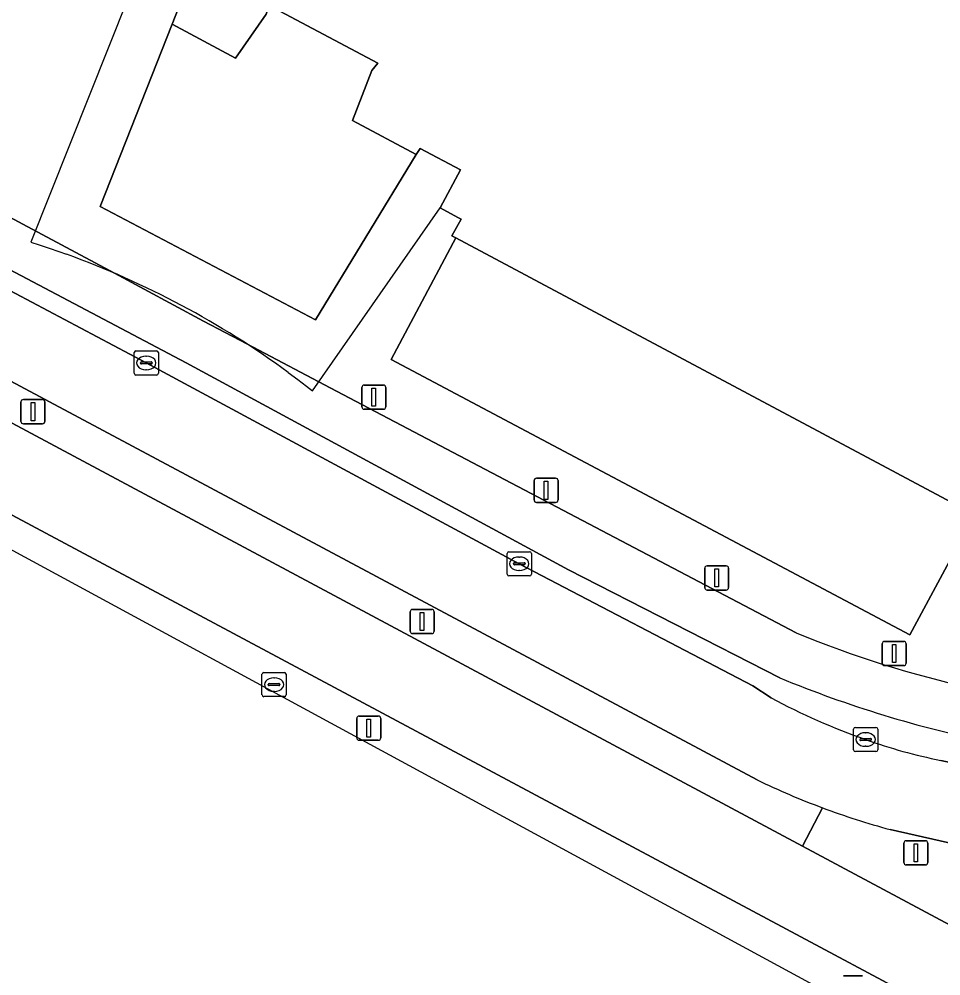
# Model space of a CAD drawing. Extents: x 159489 to 160304, y 383825 to 384531.
# Drawn here: x 159661.58 to 159699.69, y 384045.89 to 384085.45 of the extents above; entities that cross this region are included whole.
import ezdxf

# ---------------------------------------------------------------- set-up
doc = ezdxf.new("R2010")
doc.units = 0
for name, color, linetype in [('IMGEO_Berm_groen', 7, 'Continuous'), ('IMGEO_Fietspad_gesloten', 7, 'Continuous'), ('IMGEO_Groenvoorziening', 7, 'Continuous'), ('IMGEO_Haag', 7, 'Continuous'), ('IMGEO_Kolk', 7, 'Continuous'), ('IMGEO_Lichtmast', 7, 'Continuous'), ('IMGEO_OVBaan_gesloten', 7, 'Continuous'), ('IMGEO_Pand', 7, 'Continuous'), ('IMGEO_Pand_overbouw', 7, 'Continuous'), ('IMGEO_Rijbaan_lokaal_gesloten', 7, 'Continuous'), ('IMGEO_Rioolput', 7, 'Continuous'), ('IMGEO_Verkeerseiland_open', 7, 'Continuous'), ('IMGEO_Voetpad_gesloten', 7, 'Continuous'), ('IMGEO_Voetpad_open', 7, 'Continuous')]:
    doc.layers.add(name, color=color, linetype=linetype)

msp = doc.modelspace()

# ---------------------------------------------------------------- linework, layer by layer
at = {"layer": 'IMGEO_Berm_groen'}
for points in [[(159694.802, 384052.841), (159693.976, 384051.25), (159777.482, 384006.579), (159777.79, 384007.155)], [(159711.717, 384048.868), (159706.17, 384050.005), (159697.598, 384051.94)]]:
    msp.add_lwpolyline(points, dxfattribs=at)
msp.add_arc((159706.206, 384083.44), 32.655, 249.5607, 254.7166, dxfattribs=at)
at = {"layer": 'IMGEO_Fietspad_gesloten'}
for points in [[(159693.711, 384060.079), (159674.707, 384070.073), (159670.991, 384072.027), (159669.209, 384072.964), (159665.524, 384074.945), (159661.738, 384076.981), (159654.281, 384080.99), (159642.056, 384087.372)], [(159642.439, 384085.088), (159652.872, 384079.481), (159668.485, 384071.248), (159684.302, 384062.68), (159693.034, 384058.215)]]:
    msp.add_lwpolyline(points, dxfattribs=at)
for centre, radius, start, end in [((159710.192, 384099.824), 43.027, 247.4776, 257.6876), ((159711.228, 384102.187), 47.587, 247.5218, 258.5176)]:
    msp.add_arc(centre, radius, start, end, dxfattribs=at)
at = {"layer": 'IMGEO_Groenvoorziening'}
for points in [[(159692.099, 384053.993), (159649.297, 384076.854), (159645.19, 384078.814)], [(159641.75, 384073.998), (159643.613, 384073.077), (159695.057, 384045.182)], [(159654.816, 384072.267), (159656.977, 384071.043), (159693.976, 384051.25), (159694.802, 384052.841)], [(159778.419, 384002.326), (159655.116, 384068.233), (159654.047, 384068.903), (159653.178, 384069.297)]]:
    msp.add_lwpolyline(points, dxfattribs=at)
msp.add_arc((159705.958, 384082.764), 31.935, 244.2798, 249.5534, dxfattribs=at)
at = {"layer": 'IMGEO_Haag'}
for points in [[(159692.099, 384053.993), (159649.297, 384076.854)], [(159641.75, 384073.998), (159643.613, 384073.077), (159695.057, 384045.182)], [(159654.816, 384072.267), (159656.977, 384071.043), (159693.976, 384051.25), (159694.802, 384052.841)], [(159778.419, 384002.326), (159655.116, 384068.233), (159654.047, 384068.903), (159653.178, 384069.297)]]:
    msp.add_lwpolyline(points, dxfattribs=at)
msp.add_arc((159705.958, 384082.764), 31.935, 244.2798, 249.5534, dxfattribs=at)
at = {"layer": 'IMGEO_Kolk'}
for p, q in [((159666.335, 384070.811), (159666.335, 384071.663)), ((159666.41, 384071.737), (159667.262, 384071.737)), ((159666.823, 384071.517), (159666.848, 384071.517)), ((159667.336, 384071.663), (159667.336, 384070.811)), ((159666.594, 384071.231), (159666.594, 384071.243)), ((159667.032, 384071.194), (159666.634, 384071.194)), ((159666.637, 384071.28), (159667.035, 384071.28)), ((159667.078, 384071.243), (159667.078, 384071.231)), ((159667.262, 384070.737), (159666.41, 384070.737)), ((159666.846, 384070.957), (159666.821, 384070.957)), ((159681.759, 384062.506), (159681.759, 384063.358)), ((159681.834, 384063.432), (159682.686, 384063.432)), ((159682.247, 384063.212), (159682.272, 384063.212)), ((159682.76, 384063.358), (159682.76, 384062.506)), ((159682.018, 384062.926), (159682.018, 384062.938)), ((159682.456, 384062.889), (159682.058, 384062.889)), ((159682.061, 384062.975), (159682.459, 384062.975)), ((159682.502, 384062.938), (159682.502, 384062.926)), ((159682.686, 384062.432), (159681.834, 384062.432)), ((159682.27, 384062.652), (159682.245, 384062.652)), ((159696.083, 384055.239), (159696.083, 384056.091)), ((159696.158, 384056.165), (159697.01, 384056.165)), ((159697.084, 384056.091), (159697.084, 384055.239)), ((159696.342, 384055.659), (159696.342, 384055.671)), ((159696.385, 384055.708), (159696.783, 384055.708)), ((159696.571, 384055.945), (159696.596, 384055.945)), ((159696.826, 384055.671), (159696.826, 384055.659)), ((159696.78, 384055.622), (159696.382, 384055.622)), ((159696.594, 384055.385), (159696.569, 384055.385)), ((159697.01, 384055.165), (159696.158, 384055.165))]:
    msp.add_line(p, q, dxfattribs=at)
for points in [[(159666.335, 384070.811), (159666.335, 384071.663)], [(159666.41, 384071.737), (159667.262, 384071.737)], [(159667.336, 384071.663), (159667.336, 384070.811)], [(159667.262, 384070.737), (159666.41, 384070.737)], [(159681.759, 384062.506), (159681.759, 384063.358)], [(159681.834, 384063.432), (159682.686, 384063.432)], [(159682.76, 384063.358), (159682.76, 384062.506)], [(159682.686, 384062.432), (159681.834, 384062.432)], [(159696.083, 384055.239), (159696.083, 384056.091)], [(159696.158, 384056.165), (159697.01, 384056.165)], [(159697.084, 384056.091), (159697.084, 384055.239)], [(159697.01, 384055.165), (159696.158, 384055.165)]]:
    msp.add_lwpolyline(points, dxfattribs=at)
for centre, radius, start, end in [((159666.412, 384071.661), 0.0765, 91.552, 178.448), ((159666.412, 384071.661), 0.0765, 91.552, 178.448), ((159667.26, 384071.661), 0.0765, 1.552, 88.448), ((159667.26, 384071.661), 0.0765, 1.552, 88.448), ((159666.634, 384071.24), 0.0403, 85.8775, 175.7526), ((159666.631, 384071.23), 0.0366, 178.938, 274.7102), ((159667.035, 384071.237), 0.043, 264.8664, 352.4533), ((159667.039, 384071.242), 0.0386, 1.7309, 96.639), ((159666.412, 384070.813), 0.0765, 181.552, 268.448), ((159666.412, 384070.813), 0.0765, 181.552, 268.448), ((159667.26, 384070.813), 0.0765, 271.552, 358.448), ((159667.26, 384070.813), 0.0765, 271.552, 358.448), ((159681.836, 384063.356), 0.0765, 91.552, 178.448), ((159681.836, 384063.356), 0.0765, 91.552, 178.448), ((159682.684, 384063.356), 0.0765, 1.552, 88.448), ((159682.684, 384063.356), 0.0765, 1.552, 88.448), ((159682.058, 384062.935), 0.0403, 85.8775, 175.7526), ((159682.055, 384062.925), 0.0366, 178.938, 274.7102), ((159682.459, 384062.932), 0.043, 264.8664, 352.4533), ((159682.463, 384062.937), 0.0386, 1.7309, 96.639), ((159681.836, 384062.508), 0.0765, 181.552, 268.448), ((159681.836, 384062.508), 0.0765, 181.552, 268.448), ((159682.684, 384062.508), 0.0765, 271.552, 358.448), ((159682.684, 384062.508), 0.0765, 271.552, 358.448), ((159696.16, 384056.089), 0.0765, 91.552, 178.448), ((159696.16, 384056.089), 0.0765, 91.552, 178.448), ((159697.008, 384056.089), 0.0765, 1.552, 88.448), ((159697.008, 384056.089), 0.0765, 1.552, 88.448), ((159696.382, 384055.668), 0.0403, 85.8775, 175.7526), ((159696.379, 384055.658), 0.0366, 178.938, 274.7102), ((159696.783, 384055.665), 0.043, 264.8664, 352.4533), ((159696.787, 384055.67), 0.0386, 1.7309, 96.639), ((159696.16, 384055.241), 0.0765, 181.552, 268.448), ((159696.16, 384055.241), 0.0765, 181.552, 268.448), ((159697.008, 384055.241), 0.0765, 271.552, 358.448), ((159697.008, 384055.241), 0.0765, 271.552, 358.448)]:
    msp.add_arc(centre, radius, start, end, dxfattribs=at)
for centre, major_axis, ratio, start_param, end_param in [((159666.822, 384071.237), (-0.387, 0.002), 0.722429, 4.712389, 7.853982), ((159666.847, 384071.237), (-0.39, 0.002), 0.717154, 1.570796, 4.712389), ((159682.246, 384062.932), (-0.387, 0.002), 0.722429, 4.712389, 7.853982), ((159682.271, 384062.932), (-0.39, 0.002), 0.717154, 1.570796, 4.712389), ((159696.57, 384055.665), (-0.387, 0.002), 0.722429, 4.712389, 7.853982), ((159696.595, 384055.665), (-0.39, 0.002), 0.717154, 1.570796, 4.712389)]:
    msp.add_ellipse(centre, major_axis=major_axis, ratio=ratio, start_param=start_param, end_param=end_param, dxfattribs=at)
at = {"layer": 'IMGEO_Lichtmast'}
for p, q in [((159675.849, 384070.322), (159676.639, 384070.322)), ((159676.639, 384070.322), (159675.849, 384070.322)), ((159675.749, 384069.422), (159675.749, 384070.222)), ((159675.749, 384070.222), (159675.749, 384069.422)), ((159676.739, 384070.222), (159676.739, 384069.422)), ((159676.739, 384069.422), (159676.739, 384070.222)), ((159661.653, 384068.822), (159661.653, 384069.622)), ((159661.653, 384069.622), (159661.653, 384068.822)), ((159661.753, 384069.722), (159662.543, 384069.722)), ((159662.543, 384069.722), (159661.753, 384069.722)), ((159662.643, 384069.622), (159662.643, 384068.822)), ((159662.643, 384068.822), (159662.643, 384069.622)), ((159676.639, 384069.322), (159675.849, 384069.322)), ((159675.849, 384069.322), (159676.639, 384069.322)), ((159662.543, 384068.722), (159661.753, 384068.722)), ((159661.753, 384068.722), (159662.543, 384068.722)), ((159682.875, 384065.571), (159682.875, 384066.371)), ((159682.875, 384066.371), (159682.875, 384065.571)), ((159682.975, 384066.471), (159683.765, 384066.471)), ((159683.765, 384066.471), (159682.975, 384066.471)), ((159683.865, 384066.371), (159683.865, 384065.571)), ((159683.865, 384065.571), (159683.865, 384066.371)), ((159683.765, 384065.471), (159682.975, 384065.471)), ((159682.975, 384065.471), (159683.765, 384065.471)), ((159690.029, 384062.847), (159690.819, 384062.847)), ((159690.819, 384062.847), (159690.029, 384062.847)), ((159689.929, 384061.947), (159689.929, 384062.747)), ((159689.929, 384062.747), (159689.929, 384061.947)), ((159690.919, 384062.747), (159690.919, 384061.947)), ((159690.919, 384061.947), (159690.919, 384062.747)), ((159690.819, 384061.847), (159690.029, 384061.847)), ((159690.029, 384061.847), (159690.819, 384061.847)), ((159677.748, 384060.144), (159677.748, 384060.944)), ((159677.748, 384060.944), (159677.748, 384060.144)), ((159677.848, 384061.044), (159678.638, 384061.044)), ((159678.638, 384061.044), (159677.848, 384061.044)), ((159678.738, 384060.944), (159678.738, 384060.144)), ((159678.738, 384060.144), (159678.738, 384060.944)), ((159678.638, 384060.044), (159677.848, 384060.044)), ((159677.848, 384060.044), (159678.638, 384060.044)), ((159697.268, 384058.82), (159697.268, 384059.62)), ((159697.268, 384059.62), (159697.268, 384058.82)), ((159697.368, 384059.72), (159698.158, 384059.72)), ((159698.158, 384059.72), (159697.368, 384059.72)), ((159698.258, 384059.62), (159698.258, 384058.82)), ((159698.258, 384058.82), (159698.258, 384059.62)), ((159698.158, 384058.72), (159697.368, 384058.72)), ((159697.368, 384058.72), (159698.158, 384058.72)), ((159675.542, 384055.735), (159675.542, 384056.535)), ((159675.542, 384056.535), (159675.542, 384055.735)), ((159675.642, 384056.635), (159676.432, 384056.635)), ((159676.432, 384056.635), (159675.642, 384056.635)), ((159676.532, 384056.535), (159676.532, 384055.735)), ((159676.532, 384055.735), (159676.532, 384056.535)), ((159676.432, 384055.635), (159675.642, 384055.635)), ((159675.642, 384055.635), (159676.432, 384055.635)), ((159698.164, 384050.578), (159698.164, 384051.378)), ((159698.164, 384051.378), (159698.164, 384050.578)), ((159698.264, 384051.478), (159699.054, 384051.478)), ((159699.054, 384051.478), (159698.264, 384051.478)), ((159699.154, 384051.378), (159699.154, 384050.578)), ((159699.154, 384050.578), (159699.154, 384051.378)), ((159699.054, 384050.478), (159698.264, 384050.478)), ((159698.264, 384050.478), (159699.054, 384050.478)), ((159695.669, 384045.892), (159696.459, 384045.892)), ((159696.459, 384045.892), (159695.669, 384045.892))]:
    msp.add_line(p, q, dxfattribs=at)
for points in [[(159676.169, 384070.197), (159676.319, 384070.197), (159676.319, 384069.447), (159676.169, 384069.447), (159676.169, 384070.197)], [(159662.073, 384069.597), (159662.223, 384069.597), (159662.223, 384068.847), (159662.073, 384068.847), (159662.073, 384069.597)], [(159683.295, 384066.346), (159683.445, 384066.346), (159683.445, 384065.596), (159683.295, 384065.596), (159683.295, 384066.346)], [(159690.349, 384062.722), (159690.499, 384062.722), (159690.499, 384061.972), (159690.349, 384061.972), (159690.349, 384062.722)], [(159678.168, 384060.919), (159678.318, 384060.919), (159678.318, 384060.169), (159678.168, 384060.169), (159678.168, 384060.919)], [(159697.688, 384059.595), (159697.838, 384059.595), (159697.838, 384058.845), (159697.688, 384058.845), (159697.688, 384059.595)], [(159675.962, 384056.51), (159676.112, 384056.51), (159676.112, 384055.76), (159675.962, 384055.76), (159675.962, 384056.51)], [(159698.584, 384051.353), (159698.734, 384051.353), (159698.734, 384050.603), (159698.584, 384050.603), (159698.584, 384051.353)]]:
    msp.add_lwpolyline(points, dxfattribs=at)
for centre, start, end in [((159675.849, 384070.222), 90, 180), ((159675.849, 384070.222), 90, 180), ((159676.639, 384070.222), 0, 90), ((159676.639, 384070.222), 360, 90), ((159661.753, 384069.622), 90, 180), ((159661.753, 384069.622), 90, 180), ((159662.543, 384069.622), 0, 90), ((159662.543, 384069.622), 360, 90), ((159675.849, 384069.422), 180, 270), ((159675.849, 384069.422), 180, 270), ((159676.639, 384069.422), 270, 0), ((159676.639, 384069.422), 270, 0), ((159661.753, 384068.822), 180, 270), ((159661.753, 384068.822), 180, 270), ((159662.543, 384068.822), 270, 0), ((159662.543, 384068.822), 270, 0), ((159682.975, 384066.371), 90, 180), ((159682.975, 384066.371), 90, 180), ((159683.765, 384066.371), 0, 90), ((159683.765, 384066.371), 360, 90), ((159682.975, 384065.571), 180, 270), ((159682.975, 384065.571), 180, 270), ((159683.765, 384065.571), 270, 0), ((159683.765, 384065.571), 270, 0), ((159690.029, 384062.747), 90, 180), ((159690.029, 384062.747), 90, 180), ((159690.819, 384062.747), 0, 90), ((159690.819, 384062.747), 360, 90), ((159690.029, 384061.947), 180, 270), ((159690.029, 384061.947), 180, 270), ((159690.819, 384061.947), 270, 0), ((159690.819, 384061.947), 270, 0), ((159677.848, 384060.944), 90, 180), ((159677.848, 384060.944), 90, 180), ((159678.638, 384060.944), 0, 90), ((159678.638, 384060.944), 360, 90), ((159677.848, 384060.144), 180, 270), ((159677.848, 384060.144), 180, 270), ((159678.638, 384060.144), 270, 0), ((159678.638, 384060.144), 270, 0), ((159697.368, 384059.62), 90, 180), ((159697.368, 384059.62), 90, 180), ((159698.158, 384059.62), 0, 90), ((159698.158, 384059.62), 360, 90), ((159697.368, 384058.82), 180, 270), ((159697.368, 384058.82), 180, 270), ((159698.158, 384058.82), 270, 0), ((159698.158, 384058.82), 270, 0), ((159675.642, 384056.535), 90, 180), ((159675.642, 384056.535), 90, 180), ((159676.432, 384056.535), 0, 90), ((159676.432, 384056.535), 360, 90), ((159675.642, 384055.735), 180, 270), ((159675.642, 384055.735), 180, 270), ((159676.432, 384055.735), 270, 0), ((159676.432, 384055.735), 270, 0), ((159698.264, 384051.378), 90, 180), ((159698.264, 384051.378), 90, 180), ((159699.054, 384051.378), 0, 90), ((159699.054, 384051.378), 360, 90), ((159698.264, 384050.578), 180, 270), ((159698.264, 384050.578), 180, 270), ((159699.054, 384050.578), 270, 0), ((159699.054, 384050.578), 270, 0)]:
    msp.add_arc(centre, 0.1, start, end, dxfattribs=at)
at = {"layer": 'IMGEO_OVBaan_gesloten'}
for points in [[(159777.995, 384006.304), (159777.482, 384006.579), (159693.976, 384051.25), (159656.977, 384071.043), (159654.816, 384072.267)], [(159653.178, 384069.297), (159654.047, 384068.903), (159655.116, 384068.233), (159778.419, 384002.326)]]:
    msp.add_lwpolyline(points, dxfattribs=at)
at = {"layer": 'IMGEO_Pand'}
msp.add_lwpolyline([(159634.89, 384105.347), (159640.298, 384102.473), (159646.595, 384099.129), (159666.48, 384088.565), (159668.739, 384087.365), (159667.902, 384085.242), (159670.52, 384083.843), (159671.791, 384085.653), (159671.911, 384086.023), (159676.411, 384083.632), (159676.17, 384083.332), (159675.362, 384081.263), (159678.003, 384079.855), (159678.156, 384080.106), (159679.824, 384079.218), (159678.985, 384077.655), (159679.718, 384077.255), (159679.854, 384077.181), (159679.478, 384076.499), (159679.636, 384076.415), (159700.953, 384065.041)], dxfattribs=at)
at = {"layer": 'IMGEO_Pand_overbouw'}
for points in [[(159679.824, 384079.218), (159678.156, 384080.106), (159678.003, 384079.855), (159675.362, 384081.263), (159676.17, 384083.332), (159676.411, 384083.632), (159671.911, 384086.023), (159671.791, 384085.653), (159670.52, 384083.843), (159667.902, 384085.242), (159668.739, 384087.365), (159666.881, 384088.352), (159662.062, 384076.234), (159662.407, 384076.122), (159662.817, 384075.986), (159663.226, 384075.844), (159663.537, 384075.733)], [(159672.708, 384070.846), (159673.103, 384070.553), (159673.462, 384070.28), (159673.713, 384070.085), (159678.985, 384077.655), (159679.824, 384079.218)]]:
    msp.add_lwpolyline(points, dxfattribs=at)
msp.add_arc((159650.927, 384041.02), 36.933, 53.8604, 70.0355, dxfattribs=at)
at = {"layer": 'IMGEO_Rijbaan_lokaal_gesloten'}
for points in [[(159692.672, 384057.392), (159691.913, 384057.89), (159682.26, 384062.932), (159666.836, 384071.237), (159650.603, 384079.842), (159644.461, 384082.665)], [(159645.19, 384078.814), (159649.297, 384076.854), (159692.099, 384053.993)], [(159717.355, 384050.751), (159715.419, 384051.342), (159712.138, 384052.137), (159699.694, 384054.804)], [(159697.598, 384051.94), (159706.17, 384050.005), (159711.717, 384048.868)]]:
    msp.add_lwpolyline(points, dxfattribs=at)
for centre, radius, start, end in [((159705.638, 384081.469), 27.346, 241.696, 250.6647), ((159703.857, 384075.89), 21.493, 250.22, 258.8306), ((159705.958, 384082.764), 31.935, 244.2798, 249.5534), ((159706.206, 384083.44), 32.655, 249.5607, 254.7166)]:
    msp.add_arc(centre, radius, start, end, dxfattribs=at)
at = {"layer": 'IMGEO_Rioolput'}
for p, q in [((159671.696, 384058.437), (159672.548, 384058.437)), ((159671.621, 384057.511), (159671.621, 384058.363)), ((159672.109, 384058.217), (159672.134, 384058.217)), ((159672.622, 384058.363), (159672.622, 384057.511)), ((159671.88, 384057.931), (159671.88, 384057.943)), ((159672.318, 384057.894), (159671.92, 384057.894)), ((159671.923, 384057.98), (159672.321, 384057.98)), ((159672.132, 384057.657), (159672.107, 384057.657)), ((159672.364, 384057.943), (159672.364, 384057.931)), ((159672.548, 384057.437), (159671.696, 384057.437))]:
    msp.add_line(p, q, dxfattribs=at)
for points in [[(159671.696, 384058.437), (159672.548, 384058.437)], [(159671.621, 384057.511), (159671.621, 384058.363)], [(159672.622, 384058.363), (159672.622, 384057.511)], [(159672.548, 384057.437), (159671.696, 384057.437)]]:
    msp.add_lwpolyline(points, dxfattribs=at)
for centre, radius, start, end in [((159671.698, 384058.361), 0.0765, 91.552, 178.448), ((159671.698, 384058.361), 0.0765, 91.552, 178.448), ((159672.546, 384058.361), 0.0765, 1.552, 88.448), ((159672.546, 384058.361), 0.0765, 1.552, 88.448), ((159671.92, 384057.94), 0.0403, 85.8775, 175.7526), ((159671.917, 384057.93), 0.0366, 178.938, 274.7102), ((159672.321, 384057.937), 0.043, 264.8664, 352.4533), ((159672.325, 384057.942), 0.0386, 1.7309, 96.639), ((159671.698, 384057.513), 0.0765, 181.552, 268.448), ((159671.698, 384057.513), 0.0765, 181.552, 268.448), ((159672.546, 384057.513), 0.0765, 271.552, 358.448), ((159672.546, 384057.513), 0.0765, 271.552, 358.448)]:
    msp.add_arc(centre, radius, start, end, dxfattribs=at)
for centre, major_axis, ratio, start_param, end_param in [((159672.108, 384057.937), (-0.387, 0.002), 0.722429, 4.712389, 7.853982), ((159672.133, 384057.937), (-0.39, 0.002), 0.717154, 1.570796, 4.712389)]:
    msp.add_ellipse(centre, major_axis=major_axis, ratio=ratio, start_param=start_param, end_param=end_param, dxfattribs=at)
at = {"layer": 'IMGEO_Verkeerseiland_open'}
for points in [[(159693.034, 384058.215), (159684.302, 384062.68), (159668.485, 384071.248), (159652.872, 384079.481), (159642.439, 384085.088)], [(159644.461, 384082.665), (159650.603, 384079.842), (159666.836, 384071.237), (159682.26, 384062.932), (159691.913, 384057.89), (159692.672, 384057.392)], [(159699.694, 384054.804), (159712.138, 384052.137), (159715.419, 384051.342), (159717.355, 384050.751)]]:
    msp.add_lwpolyline(points, dxfattribs=at)
for centre, radius, start, end in [((159711.228, 384102.187), 47.587, 247.5218, 258.5176), ((159705.638, 384081.469), 27.346, 241.696, 250.6647), ((159703.857, 384075.89), 21.493, 250.22, 258.8306)]:
    msp.add_arc(centre, radius, start, end, dxfattribs=at)
at = {"layer": 'IMGEO_Voetpad_gesloten'}
msp.add_lwpolyline([(159679.636, 384076.415), (159676.961, 384071.381), (159698.405, 384059.987), (159702.766, 384068.085), (159702.586, 384068.177), (159700.953, 384065.041)], close=True, dxfattribs=at)
at = {"layer": 'IMGEO_Voetpad_open'}
for points in [[(159667.902, 384085.242), (159668.739, 384087.365), (159666.48, 384088.565), (159646.595, 384099.129), (159645.876, 384097.776), (159639.58, 384101.122), (159639.149, 384100.327), (159661.376, 384088.514), (159657.661, 384081.528), (159635.437, 384093.346), (159633.895, 384090.435)], [(159642.056, 384087.372), (159654.281, 384080.99), (159661.738, 384076.981), (159665.524, 384074.945), (159669.209, 384072.964), (159670.991, 384072.027), (159674.707, 384070.073), (159693.711, 384060.079)], [(159722.611, 384059.939), (159721.515, 384057.697), (159719.549, 384058.733), (159719.493, 384058.627), (159706.553, 384065.536), (159706.806, 384066.019), (159702.766, 384068.085), (159698.405, 384059.987), (159676.961, 384071.381), (159679.636, 384076.415), (159679.478, 384076.499), (159679.854, 384077.181), (159679.718, 384077.255), (159678.985, 384077.655), (159679.824, 384079.218), (159678.156, 384080.106), (159678.003, 384079.855), (159673.838, 384073.023), (159664.931, 384077.706), (159667.902, 384085.242)]]:
    msp.add_lwpolyline(points, dxfattribs=at)
msp.add_lwpolyline([(159673.838, 384073.023), (159678.003, 384079.855), (159675.362, 384081.263), (159676.17, 384083.332), (159676.411, 384083.632), (159671.911, 384086.023), (159671.791, 384085.653), (159670.52, 384083.843), (159667.902, 384085.242), (159664.931, 384077.706)], close=True, dxfattribs=at)
msp.add_arc((159710.192, 384099.824), 43.027, 247.4776, 257.6876, dxfattribs=at)

doc.saveas('drawing.dxf')
